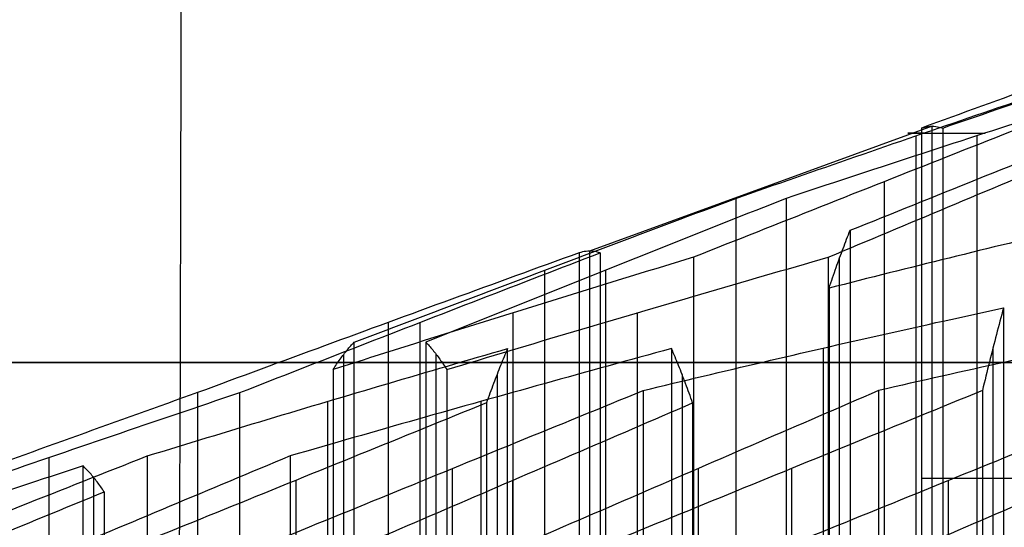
# Model space of a CAD drawing. Header units: centimetres. Extents: x -3.6 to 3.6, y -2.3 to 5.7.
# Tile 563 of 656: x -0.3605 to -0.2973, y -0.8881 to -0.8555. Entities that reach past the tile are written whole.
import ezdxf

# ---------------------------------------------------------------- set-up
doc = ezdxf.new("R2010")
doc.units = ezdxf.units.CM
doc.layers.add('Default', color=7, linetype='Continuous', true_color=0x000000)

# ---------------------------------------------------------------- blocks, each defined once
blk = doc.blocks.new('1239X20')
at = {"layer": 'Default', "extrusion": (0.965926, 0, -0.258819)}
blk.add_arc((11.65, -45.02829), 31.5, 80.072148, 99.927852, dxfattribs=at)
at = {"layer": 'Default', "extrusion": (-0.965926, 0, -0.258819)}
blk.add_arc((-11.65, 45.02829), 31.5, 260.072148, 279.927852, dxfattribs=at)
at = {"layer": 'Default'}
for points in [[(-0.02068, 11.63085, -13.99998), (-0.41306, 11.03231, -13.89522), (-1.19977, 9.83012, -13.72052), (-2.39227, 8.01984, -13.56352), (-3.19737, 6.81768, -13.52866), (-3.60349, 6.21915, -13.5283)], [(-0.02068, 11.63085, 13.99998), (-0.41305, 11.03232, 13.89522), (-1.19976, 9.83014, 13.72052), (-2.39226, 8.01986, 13.56352), (-3.19736, 6.81769, 13.52866), (-3.60349, 6.21915, 13.5283)]]:
    blk.add_open_spline(points, degree=3, dxfattribs=at)
blk = doc.blocks.new('1838121314')
at = {"layer": 'Default'}
for p, q in [((-3.01971, 13.77642, -0.1488), (-3.23945, 13.69634, -0.15963)), ((-3.01975, 13.24431, -0.1488), (-3.01975, 13.7764, -0.1488)), ((-3.03021, 13.77025, 0.24794), (-3.03021, 13.23816, 0.24794)), ((-2.99115, 13.77025, -0.54465), (-2.99115, 13.23816, -0.54465)), ((-3.05051, 13.74086, 0.65994), (-3.05051, 13.20877, 0.65994)), ((-3.23948, 13.69633, -0.15963), (-3.23948, 13.16424, -0.15963)), ((-3.07911, 13.15999, 1.05579), (-3.07911, 13.69208, 1.05579)), ((-3.26808, 13.15216, 0.23622), (-3.26808, 13.68425, 0.23622)), ((-3.22902, 13.15216, -0.55637), (-3.22902, 13.68425, -0.55637)), ((-3.28838, 13.12484, 0.64822), (-3.28838, 13.65693, 0.64822)), ((-3.20872, 13.12484, -0.96837), (-3.20872, 13.65693, -0.96837)), ((-3.36857, 13.65069, 0.04051), (-3.36857, 13.1186, 0.04051)), ((-3.34827, 13.65069, -0.37149), (-3.34827, 13.1186, -0.37149)), ((-3.08957, 13.63425, 1.45253), (-3.08957, 13.10216, 1.45253)), ((-2.98078, 13.63425, 1.66439), (-2.98078, 13.10216, 1.66439)), ((-3.39716, 13.09812, 0.43636), (-3.39716, 13.63021, 0.43636)), ((-3.33781, 13.09812, -0.76823), (-3.33781, 13.63021, -0.76823)), ((-3.29884, 13.61736, 1.04496), (-3.29884, 13.08527, 1.04496)), ((-3.18013, 13.61736, -1.36422), (-3.18013, 13.08527, -1.36422)), ((-3.40762, 13.60003, 0.8331), (-3.40762, 13.06795, 0.8331)), ((-3.30921, 13.60003, -1.16408), (-3.30921, 13.06795, -1.16408)), ((-3.58613, 13.03207, -0.38321), (-3.58613, 13.56416, -0.38321)), ((-3.32743, 13.025, 1.44081), (-3.32743, 13.55709, 1.44081)), ((-3.16967, 13.025, -1.76096), (-3.16967, 13.55709, -1.76096)), ((-3.10987, 13.55709, 1.86453), (-3.10987, 13.025, 1.86453)), ((-3.55754, 13.55131, -0.77906), (-3.55754, 13.01923, -0.77906)), ((-3.42792, 13.54942, 1.2451), (-3.42792, 13.01733, 1.2451)), ((-3.28891, 13.54942, -1.57608), (-3.28891, 13.01733, -1.57608)), ((-2.79542, 13.55067, 0.13759), (-3.02652, 13.55067, -0.01147)), ((-2.76835, 13.55067, -0.41175), (-3.01298, 13.55067, -0.28613)), ((-3.00938, 13.01733, 2.06024), (-3.00938, 13.54942, 2.06024))]:
    blk.add_line(p, q, dxfattribs=at)
at = {"layer": 'Default', "extrusion": (0, -1, 0)}
for centre, radius, start, end in [((0, 0, -13.77202), 3.03545, 175.25172, 190.3903), ((0, 0, -13.625), 10.725, 90, 270)]:
    blk.add_arc(centre, radius, start, end, dxfattribs=at)
at = {"layer": 'Default'}
for points, degree in [([(-2.79542, 13.85816, 0.13759), (-2.82113, 13.8491, 0.121), (-2.87254, 13.83088, 0.08785), (-2.94957, 13.80325, 0.03816), (-3.00088, 13.78462, 0.00507), (-3.02652, 13.77527, -0.01147)], 3), ([(-3.01298, 13.77527, -0.28613), (-2.98584, 13.78462, -0.30007), (-2.93153, 13.80325, -0.32796), (-2.84998, 13.83088, -0.36983), (-2.79557, 13.8491, -0.39777), (-2.76835, 13.85816, -0.41175)], 3), ([(-3.14576, 13.73013, 0.17341), (-3.12012, 13.73912, 0.18995), (-3.06882, 13.757, 0.22303), (-2.99179, 13.78345, 0.27272), (-2.94038, 13.80087, 0.30588), (-2.91466, 13.80951, 0.32247)], 3), ([(-2.86884, 13.80951, -0.60745), (-2.89606, 13.80087, -0.59347), (-2.95048, 13.78345, -0.56553), (-3.03203, 13.757, -0.52366), (-3.08633, 13.73912, -0.49578), (-3.11347, 13.73013, -0.48184)], 3), ([(-3.07234, 13.7097, 0.91846), (-3.04517, 13.72063, 0.90451), (-2.99083, 13.74247, 0.8766), (-2.90929, 13.77522, 0.83473), (-2.8549, 13.79704, 0.80681), (-2.8277, 13.80795, 0.79284)], 3), ([(-2.92819, 13.78913, 0.59714), (-2.9554, 13.77841, 0.61111), (-3.00981, 13.75695, 0.63904), (-3.09135, 13.72472, 0.68091), (-3.14568, 13.7032, 0.70881), (-3.17283, 13.69244, 0.72275)], 3), ([(-3.0864, 13.69244, -1.03118), (-3.06075, 13.7032, -1.01463), (-3.00943, 13.72472, -0.98153), (-2.9324, 13.75695, -0.93185), (-2.88101, 13.77841, -0.8987), (-2.8553, 13.78913, -0.88212)], 3), ([(-3.02652, 13.77527, -0.01147), (-3.02501, 13.77577, -0.04198), (-3.022, 13.77644, -0.10302), (-3.01749, 13.77644, -0.19458), (-3.01449, 13.77577, -0.25562), (-3.01298, 13.77527, -0.28613)], 3), ([(-3.02652, 13.77527, -0.01147), (-3.02652, 13.50922, -0.01147), (-3.02652, 13.24318, -0.01147)], 2), ([(-3.01298, 13.77527, -0.28613), (-3.01298, 13.50922, -0.28613), (-3.01298, 13.24318, -0.28613)], 2), ([(-3.3904, 13.63804, 0.29903), (-3.36323, 13.64834, 0.28508), (-3.3089, 13.66889, 0.25718), (-3.22735, 13.69959, 0.21531), (-3.17296, 13.71997, 0.18738), (-3.14576, 13.73013, 0.17341)], 3), ([(-3.11347, 13.73013, -0.48184), (-3.13917, 13.71997, -0.49842), (-3.19055, 13.69959, -0.53155), (-3.26758, 13.66889, -0.58124), (-3.31891, 13.64834, -0.61435), (-3.34457, 13.63804, -0.6309)], 3), ([(-3.14576, 13.73013, 0.17341), (-3.14576, 13.46409, 0.17341), (-3.14576, 13.19805, 0.17341)], 2), ([(-3.11347, 13.73013, -0.48184), (-3.11347, 13.46409, -0.48184), (-3.11347, 13.19805, -0.48184)], 2), ([(-2.85477, 13.72868, 1.34218), (-2.8805, 13.72277, 1.32558), (-2.93193, 13.71072, 1.29241), (-3.00897, 13.69205, 1.24273), (-3.06025, 13.67917, 1.20965), (-3.08587, 13.67264, 1.19312)], 3), ([(-3.08587, 13.67264, 1.19312), (-3.08437, 13.67715, 1.16266), (-3.08137, 13.68593, 1.10169), (-3.07686, 13.69827, 1.01013), (-3.07385, 13.70599, 0.94903), (-3.07234, 13.7097, 0.91846)], 3), ([(-3.07234, 13.7097, 0.91846), (-3.07234, 13.44365, 0.91846), (-3.07234, 13.17761, 0.91846)], 2), ([(-3.24625, 13.69527, -0.02229), (-3.27346, 13.6854, -0.00833), (-3.32785, 13.6656, 0.0196), (-3.4094, 13.63575, 0.06148), (-3.46373, 13.61573, 0.08937), (-3.49089, 13.6057, 0.10332)], 3), ([(-3.46382, 13.6057, -0.44602), (-3.43816, 13.61573, -0.42947), (-3.38684, 13.63575, -0.39637), (-3.3098, 13.6656, -0.34668), (-3.25842, 13.6854, -0.31354), (-3.23272, 13.69527, -0.29696)], 3), ([(-3.17283, 13.69244, 0.72275), (-3.19855, 13.68465, 0.70616), (-3.24997, 13.66891, 0.673), (-3.327, 13.64492, 0.62331), (-3.3783, 13.62863, 0.59023), (-3.40393, 13.62043, 0.57369)], 3), ([(-3.33104, 13.62043, -0.90556), (-3.3039, 13.62863, -0.9195), (-3.24961, 13.64492, -0.94738), (-3.16806, 13.66891, -0.98925), (-3.11363, 13.68465, -1.01719), (-3.0864, 13.69244, -1.03118)], 3), ([(-3.23272, 13.69527, -0.29696), (-3.23422, 13.69574, -0.26644), (-3.23723, 13.69637, -0.20541), (-3.24174, 13.69637, -0.11385), (-3.24475, 13.69574, -0.05281), (-3.24625, 13.69527, -0.02229)], 3), ([(-3.24625, 13.69527, -0.02229), (-3.24625, 13.42923, -0.02229), (-3.24625, 13.16318, -0.02229)], 2), ([(-3.23272, 13.69527, -0.29696), (-3.23272, 13.42923, -0.29696), (-3.23272, 13.16318, -0.29696)], 2), ([(-3.17283, 13.69244, 0.72275), (-3.17283, 13.42639, 0.72275), (-3.17283, 13.16035, 0.72275)], 2), ([(-3.0864, 13.69244, -1.03118), (-3.0864, 13.42639, -1.03118), (-3.0864, 13.16035, -1.03118)], 2), ([(-3.08587, 13.67264, 1.19312), (-3.08587, 13.4066, 1.19312), (-3.08587, 13.14055, 1.19312)], 2), ([(-3.20512, 13.60702, 1.378), (-3.17949, 13.61321, 1.39453), (-3.1282, 13.62542, 1.42761), (-3.05117, 13.64308, 1.4773), (-2.99974, 13.65446, 1.51046), (-2.97402, 13.66003, 1.52706)], 3), ([(-2.80948, 13.66003, -1.81204), (-2.83671, 13.65446, -1.79806), (-2.89115, 13.64308, -1.77011), (-2.9727, 13.62542, -1.72824), (-3.02699, 13.61321, -1.70036), (-3.05411, 13.60702, -1.68643)], 3), ([(-2.97402, 13.66003, 1.52706), (-2.97552, 13.65446, 1.55764), (-2.97853, 13.64308, 1.61875), (-2.98305, 13.62542, 1.71031), (-2.98605, 13.61321, 1.77127), (-2.98755, 13.60702, 1.80172)], 3), ([(-2.97402, 13.66003, 1.52706), (-2.97402, 13.39398, 1.52706), (-2.97402, 13.12794, 1.52706)], 2), ([(-3.52317, 13.56512, 0.75857), (-3.49754, 13.57297, 0.77511), (-3.44625, 13.58856, 0.80819), (-3.36921, 13.61148, 0.85788), (-3.3178, 13.62649, 0.89104), (-3.29207, 13.63392, 0.90763)], 3), ([(-3.18689, 13.63392, -1.22688), (-3.21412, 13.62649, -1.2129), (-3.26855, 13.61148, -1.18496), (-3.3501, 13.58856, -1.14308), (-3.40439, 13.57297, -1.1152), (-3.43153, 13.56512, -1.10127)], 3), ([(-3.40393, 13.62043, 0.57369), (-3.40243, 13.62282, 0.5432), (-3.39942, 13.62731, 0.4822), (-3.39491, 13.63318, 0.39064), (-3.3919, 13.63652, 0.32957), (-3.3904, 13.63804, 0.29903)], 3), ([(-3.3904, 13.10595, 0.29903), (-3.3904, 13.372, 0.29903), (-3.3904, 13.63804, 0.29903)], 2), ([(-3.34457, 13.63804, -0.6309), (-3.34457, 13.372, -0.6309), (-3.34457, 13.10595, -0.6309)], 2), ([(-3.34457, 13.63804, -0.6309), (-3.34307, 13.63652, -0.66144), (-3.34006, 13.63318, -0.72251), (-3.33555, 13.62731, -0.81407), (-3.33254, 13.62282, -0.87507), (-3.33104, 13.62043, -0.90556)], 3), ([(-3.29207, 13.63392, 0.90763), (-3.29358, 13.63043, 0.9382), (-3.29659, 13.62318, 0.99929), (-3.3011, 13.61157, 1.09085), (-3.30411, 13.6033, 1.15182), (-3.30561, 13.59905, 1.1823)], 3), ([(-3.29207, 13.10183, 0.90763), (-3.29207, 13.36787, 0.90763), (-3.29207, 13.63392, 0.90763)], 2), ([(-3.17336, 13.59905, -1.50155), (-3.17486, 13.6033, -1.47108), (-3.17786, 13.61157, -1.41011), (-3.18238, 13.62318, -1.31855), (-3.18539, 13.63043, -1.25745), (-3.18689, 13.63392, -1.22688)], 3), ([(-3.18689, 13.63392, -1.22688), (-3.18689, 13.36787, -1.22688), (-3.18689, 13.10183, -1.22688)], 2), ([(-3.40393, 13.62043, 0.57369), (-3.40393, 13.35439, 0.57369), (-3.40393, 13.08835, 0.57369)], 2), ([(-3.33104, 13.62043, -0.90556), (-3.33104, 13.35439, -0.90556), (-3.33104, 13.08835, -0.90556)], 2), ([(-3.49089, 13.6057, 0.10332), (-3.51659, 13.59653, 0.08674), (-3.56799, 13.57809, 0.05359), (-3.64502, 13.5502, 0.0039), (-3.69634, 13.53145, -0.02919), (-3.72199, 13.52204, -0.04574)], 3), ([(-3.70845, 13.52204, -0.3204), (-3.6813, 13.53145, -0.33434), (-3.62698, 13.5502, -0.36224), (-3.54543, 13.57809, -0.40411), (-3.49103, 13.59653, -0.43204), (-3.46382, 13.6057, -0.44602)], 3), ([(-3.49089, 13.6057, 0.10332), (-3.49089, 13.33966, 0.10332), (-3.49089, 13.07361, 0.10332)], 2), ([(-3.46382, 13.07361, -0.44602), (-3.46382, 13.33966, -0.44602), (-3.46382, 13.6057, -0.44602)], 2), ([(-3.44975, 13.50714, 1.50362), (-3.42257, 13.51824, 1.48966), (-3.36821, 13.54044, 1.46175), (-3.28666, 13.57373, 1.41988), (-3.2323, 13.59592, 1.39196), (-3.20512, 13.60702, 1.378)], 3), ([(-3.05411, 13.60702, -1.68643), (-3.07979, 13.59592, -1.70299), (-3.13115, 13.57373, -1.73612), (-3.20818, 13.54044, -1.7858), (-3.25954, 13.51824, -1.81893), (-3.28522, 13.50714, -1.83549)], 3), ([(-2.98755, 13.60702, 1.80172), (-3.01473, 13.59592, 1.81568), (-3.0691, 13.57373, 1.8436), (-3.15064, 13.54044, 1.88547), (-3.20501, 13.51824, 1.91338), (-3.23219, 13.50714, 1.92734)], 3), ([(-3.20512, 13.60702, 1.378), (-3.20512, 13.34098, 1.378), (-3.20512, 13.07493, 1.378)], 2), ([(-3.05411, 13.60702, -1.68643), (-3.05411, 13.34098, -1.68643), (-3.05411, 13.07493, -1.68643)], 2), ([(-3.02705, 13.50714, -2.23577), (-3.00137, 13.51824, -2.2192), (-2.95001, 13.54044, -2.18608), (-2.87298, 13.57373, -2.1364), (-2.82162, 13.59592, -2.10327), (-2.79594, 13.60702, -2.08671)], 3), ([(-2.98755, 13.60702, 1.80172), (-2.98755, 13.34098, 1.80172), (-2.98755, 13.07493, 1.80172)], 2), ([(-3.30561, 13.59905, 1.1823), (-3.33279, 13.58803, 1.19626), (-3.38717, 13.56596, 1.22417), (-3.46871, 13.53287, 1.26604), (-3.52307, 13.51079, 1.29395), (-3.55024, 13.49976, 1.30791)], 3), ([(-3.40446, 13.49976, -1.65061), (-3.37879, 13.51079, -1.63405), (-3.32744, 13.53287, -1.60093), (-3.2504, 13.56596, -1.55124), (-3.19904, 13.58803, -1.51812), (-3.17336, 13.59905, -1.50155)], 3), ([(-3.30561, 13.59905, 1.1823), (-3.30561, 13.33301, 1.1823), (-3.30561, 13.06697, 1.1823)], 2), ([(-3.17336, 13.59905, -1.50155), (-3.17336, 13.33301, -1.50155), (-3.17336, 13.06697, -1.50155)], 2), ([(-3.1317, 13.49976, 2.12305), (-3.10452, 13.51079, 2.10909), (-3.05016, 13.53287, 2.08118), (-2.96862, 13.56596, 2.03931), (-2.91425, 13.58803, 2.01139), (-2.88706, 13.59905, 1.99743)], 3), ([(-3.76781, 13.46821, 0.88419), (-3.74065, 13.479, 0.87024), (-3.68632, 13.50055, 0.84234), (-3.60477, 13.53286, 0.80047), (-3.55038, 13.55437, 0.77254), (-3.52317, 13.56512, 0.75857)], 3), ([(-3.43153, 13.56512, -1.10127), (-3.45723, 13.55437, -1.11785), (-3.50861, 13.53286, -1.15099), (-3.58565, 13.50055, -1.20067), (-3.63697, 13.479, -1.23378), (-3.66263, 13.46821, -1.25033)], 3), ([(-3.52317, 13.56512, 0.75857), (-3.52317, 13.29907, 0.75857), (-3.52317, 13.03303, 0.75857)], 2), ([(-3.43153, 13.56512, -1.10127), (-3.43153, 13.29907, -1.10127), (-3.43153, 13.03303, -1.10127)], 2), ([(-3.56431, 13.55868, -0.64172), (-3.59152, 13.54983, -0.62775), (-3.64593, 13.53203, -0.59981), (-3.72748, 13.50508, -0.55794), (-3.78179, 13.48694, -0.53005), (-3.80894, 13.47783, -0.51611)], 3), ([(-3.56431, 13.02659, -0.64172), (-3.56431, 13.29263, -0.64172), (-3.56431, 13.55868, -0.64172)], 2), ([(-3.55077, 13.54211, -0.91639), (-3.55227, 13.54436, -0.8859), (-3.55528, 13.54859, -0.82489), (-3.55979, 13.5541, -0.73333), (-3.5628, 13.55725, -0.67227), (-3.56431, 13.55868, -0.64172)], 3), ([(-3.78187, 13.44677, -1.06545), (-3.75623, 13.45738, -1.0489), (-3.70491, 13.4786, -1.01581), (-3.62788, 13.51039, -0.96612), (-3.57648, 13.53155, -0.93297), (-3.55077, 13.54211, -0.91639)], 3), ([(-3.55077, 13.54211, -0.91639), (-3.55077, 13.27607, -0.91639), (-3.55077, 13.01003, -0.91639)], 2)]:
    blk.add_open_spline(points, degree=degree, dxfattribs=at)
blk = doc.blocks.new('R1784XM_ASM22')
at = {"layer": 'Default'}
for name, p in [('1239X20', (0, 0)), ('1838121314', (0, -2.4))]:
    blk.add_blockref(name, p, dxfattribs=at)
blk = doc.blocks.new('F3710XM_ASM')
at = {"layer": 'Default'}
blk.add_blockref('R1784XM_ASM22', (0, -20), dxfattribs=at)

msp = doc.modelspace()

# ---------------------------------------------------------------- block references
at = {"layer": 'Default', "xscale": 0.1, "yscale": 0.1, "zscale": 0.1}
msp.add_blockref('F3710XM_ASM', (0, 0), dxfattribs=at)

doc.saveas('drawing.dxf')
